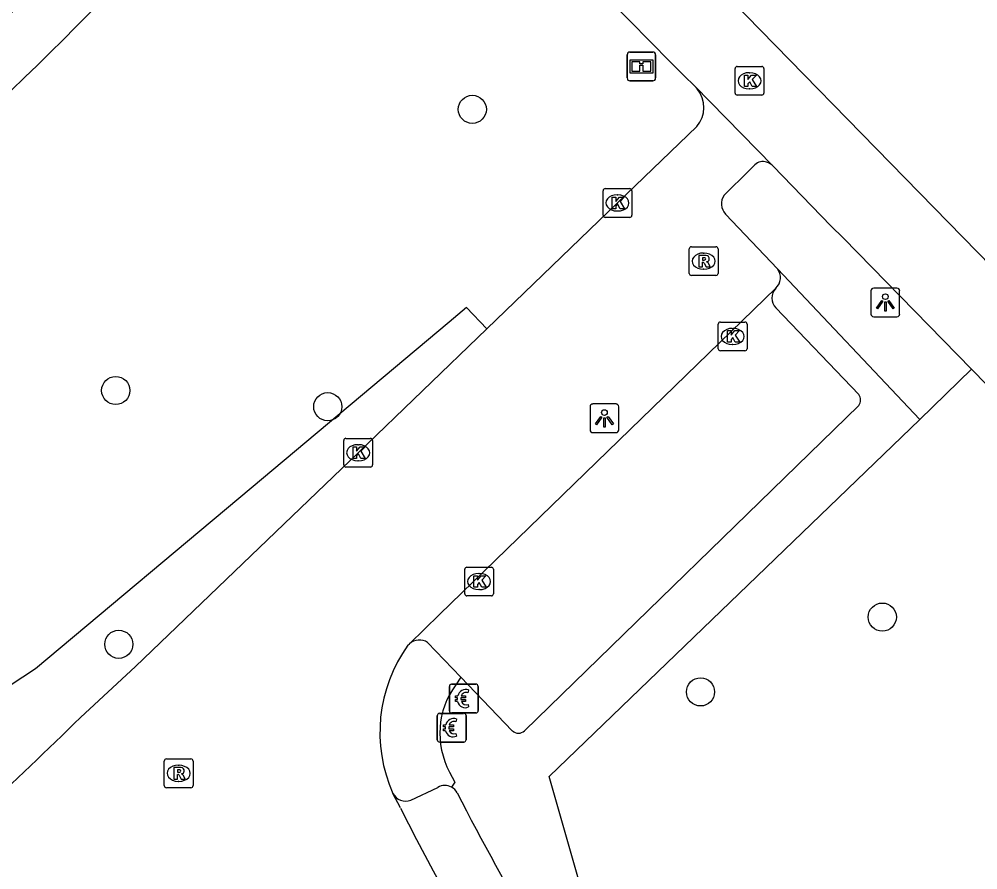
# Model space of a CAD drawing. Extents: x 161402 to 161933, y 381650 to 382313.
# Drawn here: x 161687.35 to 161720.67, y 382152.18 to 382181.75 of the extents above; entities that cross this region are included whole.
import ezdxf

# ---------------------------------------------------------------- set-up
doc = ezdxf.new("R2010")
doc.units = 0
for name, color, linetype in [('IMGEO_Betaalautomaat', 7, 'Continuous'), ('IMGEO_Boom', 7, 'Continuous'), ('IMGEO_Fietspad_open', 7, 'Continuous'), ('IMGEO_Groenvoorziening', 7, 'Continuous'), ('IMGEO_Informatiebord', 7, 'Continuous'), ('IMGEO_Kolk', 7, 'Continuous'), ('IMGEO_Lichtpunt', 7, 'Continuous'), ('IMGEO_Parkeervlak_open', 7, 'Continuous'), ('IMGEO_Rijbaan_lokaal_gesloten', 7, 'Continuous'), ('IMGEO_Rioolput', 7, 'Continuous'), ('IMGEO_Verkeerseiland_open', 7, 'Continuous'), ('IMGEO_Voetpad_open', 7, 'Continuous')]:
    doc.layers.add(name, color=color, linetype=linetype)

msp = doc.modelspace()

# ---------------------------------------------------------------- linework, layer by layer
at = {"layer": 'IMGEO_Betaalautomaat'}
for p, q in [((161702.302, 382157.711), (161702.302, 382158.552)), ((161702.302, 382158.552), (161702.302, 382157.711)), ((161702.377, 382158.635), (161703.218, 382158.635)), ((161703.218, 382158.635), (161702.377, 382158.635)), ((161703.301, 382158.561), (161703.301, 382157.72)), ((161703.301, 382157.72), (161703.301, 382158.561)), ((161702.964, 382158.44), (161702.947, 382158.34)), ((161702.585, 382158.099), (161702.585, 382158.167)), ((161702.706, 382158.167), (161702.706, 382158.099)), ((161702.951, 382157.934), (161702.973, 382157.847)), ((161701.883, 382156.699), (161701.883, 382157.54)), ((161701.883, 382157.54), (161701.883, 382156.699)), ((161701.958, 382157.623), (161702.799, 382157.623)), ((161702.799, 382157.623), (161701.958, 382157.623)), ((161703.227, 382157.636), (161702.386, 382157.636)), ((161702.386, 382157.636), (161703.227, 382157.636)), ((161702.882, 382157.549), (161702.882, 382156.708)), ((161702.882, 382156.708), (161702.882, 382157.549)), ((161702.545, 382157.428), (161702.528, 382157.328)), ((161702.166, 382157.087), (161702.166, 382157.155)), ((161702.287, 382157.155), (161702.287, 382157.087)), ((161702.532, 382156.922), (161702.554, 382156.835)), ((161702.808, 382156.624), (161701.967, 382156.624)), ((161701.967, 382156.624), (161702.808, 382156.624))]:
    msp.add_line(p, q, dxfattribs=at)
for points in [[(161702.585, 382158.167), (161702.516, 382158.167), (161702.516, 382158.236), (161702.595, 382158.236)], [(161702.717, 382158.236), (161702.864, 382158.236), (161702.864, 382158.167), (161702.706, 382158.167)], [(161702.59, 382158.03), (161702.516, 382158.03), (161702.516, 382158.099), (161702.585, 382158.099)], [(161702.706, 382158.099), (161702.864, 382158.099), (161702.864, 382158.03), (161702.72, 382158.03)], [(161702.166, 382157.155), (161702.097, 382157.155), (161702.097, 382157.224), (161702.176, 382157.224)], [(161702.298, 382157.224), (161702.445, 382157.224), (161702.445, 382157.155), (161702.287, 382157.155)], [(161702.171, 382157.018), (161702.097, 382157.018), (161702.097, 382157.087), (161702.166, 382157.087)], [(161702.287, 382157.087), (161702.445, 382157.087), (161702.445, 382157.018), (161702.301, 382157.018)]]:
    msp.add_lwpolyline(points, dxfattribs=at)
for centre, radius, start, end in [((161702.38, 382158.558), 0.0779, 92.4484, 184.2845), ((161702.38, 382158.558), 0.0779, 92.4484, 184.2845), ((161703.224, 382158.558), 0.0779, 2.4484, 94.2845), ((161703.224, 382158.558), 0.0779, 2.4484, 94.2845), ((161702.878, 382158.16), 0.293, 73.014, 165.0139), ((161702.884, 382158.173), 0.179, 69.3236, 159.5683), ((161702.851, 382158.085), 0.267, 191.8096, 297.0389), ((161702.884, 382158.1), 0.179, 202.7625, 291.8693), ((161701.961, 382157.546), 0.0779, 92.4484, 184.2845), ((161701.961, 382157.546), 0.0779, 92.4484, 184.2845), ((161702.38, 382157.714), 0.0779, 182.4484, 274.2845), ((161702.38, 382157.714), 0.0779, 182.4484, 274.2845), ((161702.805, 382157.546), 0.0779, 2.4484, 94.2845), ((161702.805, 382157.546), 0.0779, 2.4484, 94.2845), ((161703.224, 382157.714), 0.0779, 272.4484, 4.2845), ((161703.224, 382157.714), 0.0779, 272.4484, 4.2845), ((161702.459, 382157.148), 0.293, 73.014, 165.0139), ((161702.465, 382157.161), 0.179, 69.3236, 159.5683), ((161702.432, 382157.073), 0.267, 191.8096, 297.0389), ((161702.465, 382157.088), 0.179, 202.7625, 291.8693), ((161701.961, 382156.702), 0.0779, 182.4484, 274.2845), ((161701.961, 382156.702), 0.0779, 182.4484, 274.2845), ((161702.805, 382156.702), 0.0779, 272.4484, 4.2845), ((161702.805, 382156.702), 0.0779, 272.4484, 4.2845)]:
    msp.add_arc(centre, radius, start, end, dxfattribs=at)
at = {"layer": 'IMGEO_Boom'}
for centre in [(161703.1, 382178.617), (161690.709, 382168.845), (161698.077, 382168.282), (161717.346, 382160.968), (161690.816, 382160.022), (161711.029, 382158.368)]:
    msp.add_circle(centre, 0.489, dxfattribs=at)
at = {"layer": 'IMGEO_Fietspad_open'}
for centre, radius, start, end in [((161610.052, 382260.44), 107.665, 305.77231, 316.20072), ((161609.744, 382261.017), 110.596, 305.76448, 315.97187)]:
    msp.add_arc(centre, radius, start, end, dxfattribs=at)
at = {"layer": 'IMGEO_Groenvoorziening'}
for points in [[(161718.648, 382167.837), (161713.7, 382173.074)], [(161703.606, 382170.992), (161702.903, 382171.726), (161702.299, 382171.22), (161695.415, 382165.448), (161687.926, 382159.17), (161678.507, 382152.98), (161678.638, 382150.976), (161676.296, 382149.1), (161669.4, 382148.169), (161664.367, 382144.903), (161668.17, 382139.043)], [(161720.442, 382169.591), (161718.648, 382167.837)], [(161710.232, 382147.786), (161707.185, 382150.486), (161705.768, 382155.422), (161718.648, 382167.837)]]:
    msp.add_lwpolyline(points, dxfattribs=at)
at = {"layer": 'IMGEO_Informatiebord'}
for p, q in [((161708.579, 382180.608), (161709.369, 382180.608)), ((161709.369, 382180.608), (161708.579, 382180.608)), ((161708.479, 382179.708), (161708.479, 382180.508)), ((161708.479, 382180.508), (161708.479, 382179.708)), ((161709.469, 382180.508), (161709.469, 382179.708)), ((161709.469, 382179.708), (161709.469, 382180.508)), ((161709.369, 382179.608), (161708.579, 382179.608)), ((161708.579, 382179.608), (161709.369, 382179.608))]:
    msp.add_line(p, q, dxfattribs=at)
for points in [[(161708.58, 382180.34), (161709.368, 382180.34), (161709.368, 382179.876), (161708.58, 382179.876), (161708.58, 382180.34)], [(161708.645, 382180.275), (161708.645, 382179.941), (161708.92, 382179.941), (161708.921, 382180.154), (161709.025, 382180.155), (161709.026, 382179.941), (161709.303, 382179.941), (161709.303, 382180.275), (161709.027, 382180.275), (161709.027, 382180.195), (161708.921, 382180.195), (161708.921, 382180.275), (161708.645, 382180.275)]]:
    msp.add_lwpolyline(points, dxfattribs=at)
for centre, start, end in [((161708.579, 382180.508), 90, 180), ((161708.579, 382180.508), 90, 180), ((161709.369, 382180.508), 0, 90), ((161709.369, 382180.508), 360, 90), ((161708.579, 382179.708), 180, 270), ((161708.579, 382179.708), 180, 270), ((161709.369, 382179.708), 270, 0), ((161709.369, 382179.708), 270, 0)]:
    msp.add_arc(centre, 0.1, start, end, dxfattribs=at)
at = {"layer": 'IMGEO_Kolk'}
for p, q in [((161712.232, 382179.185), (161712.232, 382180.037)), ((161712.307, 382180.111), (161713.159, 382180.111)), ((161712.72, 382179.891), (161712.745, 382179.891)), ((161713.233, 382180.037), (161713.233, 382179.185)), ((161712.743, 382179.331), (161712.718, 382179.331)), ((161713.159, 382179.111), (161712.307, 382179.111)), ((161707.717, 382175.864), (161708.569, 382175.864)), ((161707.642, 382174.938), (161707.642, 382175.79)), ((161708.13, 382175.644), (161708.155, 382175.644)), ((161708.643, 382175.79), (161708.643, 382174.938)), ((161708.569, 382174.864), (161707.717, 382174.864)), ((161708.153, 382175.084), (161708.128, 382175.084)), ((161711.721, 382171.225), (161712.573, 382171.225)), ((161711.646, 382170.299), (161711.646, 382171.151)), ((161712.134, 382171.005), (161712.159, 382171.005)), ((161712.647, 382171.151), (161712.647, 382170.299)), ((161712.573, 382170.225), (161711.721, 382170.225)), ((161712.157, 382170.445), (161712.132, 382170.445)), ((161698.633, 382166.256), (161698.633, 382167.108)), ((161698.708, 382167.182), (161699.56, 382167.182)), ((161699.121, 382166.962), (161699.146, 382166.962)), ((161699.634, 382167.108), (161699.634, 382166.256)), ((161699.144, 382166.402), (161699.119, 382166.402)), ((161699.56, 382166.182), (161698.708, 382166.182)), ((161702.835, 382161.778), (161702.835, 382162.63)), ((161702.91, 382162.704), (161703.762, 382162.704)), ((161703.836, 382162.63), (161703.836, 382161.778)), ((161703.323, 382162.484), (161703.348, 382162.484)), ((161703.346, 382161.924), (161703.321, 382161.924)), ((161703.762, 382161.704), (161702.91, 382161.704))]:
    msp.add_line(p, q, dxfattribs=at)
for points in [[(161712.232, 382179.185), (161712.232, 382180.037)], [(161712.307, 382180.111), (161713.159, 382180.111)], [(161713.233, 382180.037), (161713.233, 382179.185)], [(161712.553, 382179.811), (161712.676, 382179.811), (161712.676, 382179.66), (161712.806, 382179.811), (161712.97, 382179.811), (161712.824, 382179.66), (161712.977, 382179.411), (161712.825, 382179.411), (161712.74, 382179.575), (161712.676, 382179.508), (161712.676, 382179.411), (161712.553, 382179.411), (161712.553, 382179.811)], [(161713.159, 382179.111), (161712.307, 382179.111)], [(161707.717, 382175.864), (161708.569, 382175.864)], [(161707.642, 382174.938), (161707.642, 382175.79)], [(161707.963, 382175.564), (161708.086, 382175.564), (161708.086, 382175.413), (161708.216, 382175.564), (161708.38, 382175.564), (161708.234, 382175.413), (161708.387, 382175.164), (161708.235, 382175.164), (161708.15, 382175.328), (161708.086, 382175.261), (161708.086, 382175.164), (161707.963, 382175.164), (161707.963, 382175.564)], [(161708.643, 382175.79), (161708.643, 382174.938)], [(161708.569, 382174.864), (161707.717, 382174.864)], [(161711.721, 382171.225), (161712.573, 382171.225)], [(161711.646, 382170.299), (161711.646, 382171.151)], [(161711.967, 382170.925), (161712.09, 382170.925), (161712.09, 382170.774), (161712.22, 382170.925), (161712.384, 382170.925), (161712.238, 382170.774), (161712.391, 382170.525), (161712.239, 382170.525), (161712.154, 382170.689), (161712.09, 382170.622), (161712.09, 382170.525), (161711.967, 382170.525), (161711.967, 382170.925)], [(161712.647, 382171.151), (161712.647, 382170.299)], [(161712.573, 382170.225), (161711.721, 382170.225)], [(161698.633, 382166.256), (161698.633, 382167.108)], [(161698.708, 382167.182), (161699.56, 382167.182)], [(161698.954, 382166.882), (161699.077, 382166.882), (161699.077, 382166.731), (161699.207, 382166.882), (161699.371, 382166.882), (161699.225, 382166.731), (161699.378, 382166.482), (161699.226, 382166.482), (161699.141, 382166.646), (161699.077, 382166.579), (161699.077, 382166.482), (161698.954, 382166.482), (161698.954, 382166.882)], [(161699.634, 382167.108), (161699.634, 382166.256)], [(161699.56, 382166.182), (161698.708, 382166.182)], [(161702.835, 382161.778), (161702.835, 382162.63)], [(161702.91, 382162.704), (161703.762, 382162.704)], [(161703.836, 382162.63), (161703.836, 382161.778)], [(161703.156, 382162.404), (161703.279, 382162.404), (161703.279, 382162.253), (161703.409, 382162.404), (161703.573, 382162.404), (161703.427, 382162.253), (161703.58, 382162.004), (161703.428, 382162.004), (161703.343, 382162.168), (161703.279, 382162.101), (161703.279, 382162.004), (161703.156, 382162.004), (161703.156, 382162.404)], [(161703.762, 382161.704), (161702.91, 382161.704)]]:
    msp.add_lwpolyline(points, dxfattribs=at)
for centre, start, end in [((161712.309, 382180.035), 91.552, 178.448), ((161712.309, 382180.035), 91.552, 178.448), ((161713.157, 382180.035), 1.552, 88.448), ((161713.157, 382180.035), 1.552, 88.448), ((161712.309, 382179.187), 181.552, 268.448), ((161712.309, 382179.187), 181.552, 268.448), ((161713.157, 382179.187), 271.552, 358.448), ((161713.157, 382179.187), 271.552, 358.448), ((161707.719, 382175.788), 91.552, 178.448), ((161707.719, 382175.788), 91.552, 178.448), ((161708.567, 382175.788), 1.552, 88.448), ((161708.567, 382175.788), 1.552, 88.448), ((161707.719, 382174.94), 181.552, 268.448), ((161707.719, 382174.94), 181.552, 268.448), ((161708.567, 382174.94), 271.552, 358.448), ((161708.567, 382174.94), 271.552, 358.448), ((161711.723, 382171.149), 91.552, 178.448), ((161711.723, 382171.149), 91.552, 178.448), ((161712.571, 382171.149), 1.552, 88.448), ((161712.571, 382171.149), 1.552, 88.448), ((161711.723, 382170.301), 181.552, 268.448), ((161711.723, 382170.301), 181.552, 268.448), ((161712.571, 382170.301), 271.552, 358.448), ((161712.571, 382170.301), 271.552, 358.448), ((161698.71, 382167.106), 91.552, 178.448), ((161698.71, 382167.106), 91.552, 178.448), ((161699.558, 382167.106), 1.552, 88.448), ((161699.558, 382167.106), 1.552, 88.448), ((161698.71, 382166.258), 181.552, 268.448), ((161698.71, 382166.258), 181.552, 268.448), ((161699.558, 382166.258), 271.552, 358.448), ((161699.558, 382166.258), 271.552, 358.448), ((161702.912, 382162.628), 91.552, 178.448), ((161702.912, 382162.628), 91.552, 178.448), ((161703.76, 382162.628), 1.552, 88.448), ((161703.76, 382162.628), 1.552, 88.448), ((161702.912, 382161.78), 181.552, 268.448), ((161702.912, 382161.78), 181.552, 268.448), ((161703.76, 382161.78), 271.552, 358.448), ((161703.76, 382161.78), 271.552, 358.448)]:
    msp.add_arc(centre, 0.0765, start, end, dxfattribs=at)
for centre, major_axis, ratio, start_param, end_param in [((161712.719, 382179.611), (-0.387, 0.002), 0.722429, 4.712389, 7.853982), ((161712.744, 382179.611), (-0.39, 0.002), 0.717154, 1.570796, 4.712389), ((161708.129, 382175.364), (-0.387, 0.002), 0.722429, 4.712389, 7.853982), ((161708.154, 382175.364), (-0.39, 0.002), 0.717154, 1.570796, 4.712389), ((161712.133, 382170.725), (-0.387, 0.002), 0.722429, 4.712389, 7.853982), ((161712.158, 382170.725), (-0.39, 0.002), 0.717154, 1.570796, 4.712389), ((161699.12, 382166.682), (-0.387, 0.002), 0.722429, 4.712389, 7.853982), ((161699.145, 382166.682), (-0.39, 0.002), 0.717154, 1.570796, 4.712389), ((161703.322, 382162.204), (-0.387, 0.002), 0.722429, 4.712389, 7.853982), ((161703.347, 382162.204), (-0.39, 0.002), 0.717154, 1.570796, 4.712389)]:
    msp.add_ellipse(centre, major_axis=major_axis, ratio=ratio, start_param=start_param, end_param=end_param, dxfattribs=at)
at = {"layer": 'IMGEO_Lichtpunt'}
for p, q in [((161716.953, 382172.309), (161716.953, 382171.502)), ((161716.953, 382172.309), (161716.953, 382171.502)), ((161717.855, 382172.404), (161717.047, 382172.404)), ((161717.855, 382172.404), (161717.047, 382172.404)), ((161717.949, 382171.502), (161717.949, 382172.309)), ((161717.949, 382171.502), (161717.949, 382172.309)), ((161717.047, 382171.408), (161717.855, 382171.408)), ((161717.047, 382171.408), (161717.855, 382171.408)), ((161707.192, 382168.281), (161707.192, 382167.474)), ((161707.192, 382168.281), (161707.192, 382167.474)), ((161708.094, 382168.376), (161707.286, 382168.376)), ((161708.094, 382168.376), (161707.286, 382168.376)), ((161708.188, 382167.474), (161708.188, 382168.281)), ((161708.188, 382167.474), (161708.188, 382168.281)), ((161707.286, 382167.38), (161708.094, 382167.38)), ((161707.286, 382167.38), (161708.094, 382167.38))]:
    msp.add_line(p, q, dxfattribs=at)
for points in [[(161717.327, 382171.973), (161717.366, 382171.945), (161717.178, 382171.683), (161717.14, 382171.71), (161717.327, 382171.973)], [(161717.429, 382171.925), (161717.476, 382171.925), (161717.476, 382171.603), (161717.429, 382171.603), (161717.429, 382171.925)], [(161717.539, 382171.945), (161717.577, 382171.972), (161717.764, 382171.71), (161717.725, 382171.682), (161717.539, 382171.945)], [(161707.566, 382167.945), (161707.605, 382167.917), (161707.417, 382167.655), (161707.379, 382167.682), (161707.566, 382167.945)], [(161707.668, 382167.897), (161707.715, 382167.897), (161707.715, 382167.575), (161707.668, 382167.575), (161707.668, 382167.897)], [(161707.778, 382167.917), (161707.816, 382167.944), (161708.003, 382167.682), (161707.964, 382167.654), (161707.778, 382167.917)]]:
    msp.add_lwpolyline(points, dxfattribs=at)
for centre in [(161717.452, 382172.107), (161707.691, 382168.079)]:
    msp.add_circle(centre, 0.0994, dxfattribs=at)
for centre, start, end in [((161717.047, 382172.309), 90, 180), ((161717.047, 382172.309), 90, 180), ((161717.855, 382172.309), 0, 90), ((161717.855, 382172.309), 0, 90), ((161717.047, 382171.502), 180, 270), ((161717.047, 382171.502), 180, 270), ((161717.855, 382171.502), 270, 0), ((161717.855, 382171.502), 270, 360), ((161707.286, 382168.281), 90, 180), ((161707.286, 382168.281), 90, 180), ((161708.094, 382168.281), 0, 90), ((161708.094, 382168.281), 0, 90), ((161707.286, 382167.474), 180, 270), ((161707.286, 382167.474), 180, 270), ((161708.094, 382167.474), 270, 0), ((161708.094, 382167.474), 270, 360)]:
    msp.add_arc(centre, 0.0946, start, end, dxfattribs=at)
at = {"layer": 'IMGEO_Parkeervlak_open'}
for points in [[(161713.651, 382171.717), (161716.528, 382168.708)], [(161716.526, 382168.326), (161704.913, 382157.02)], [(161702.705, 382158.876), (161701.543, 382160.084)], [(161704.49, 382157.02), (161702.705, 382158.876)], [(161700.964, 382154.601), (161701.898, 382155.049)]]:
    msp.add_lwpolyline(points, dxfattribs=at)
for centre, radius, start, end in [((161714.013, 382172.064), 0.501, 137.4957, 223.8405), ((161716.279, 382168.518), 0.313, 322.1443, 37.2558), ((161701.256, 382159.661), 0.511, 55.8033, 131.6792), ((161704.702, 382157.232), 0.299, 225.0156, 314.9844), ((161702.145, 382154.621), 0.494, 61.7184, 119.9491), ((161702.137, 382154.621), 0.497, 29.0724, 60.9276), ((161700.791, 382155.078), 0.508, 208.0052, 289.8951), ((161775.282, 382191.898), 81.599, 206.99176, 215.00299)]:
    msp.add_arc(centre, radius, start, end, dxfattribs=at)
at = {"layer": 'IMGEO_Rijbaan_lokaal_gesloten'}
for points in [[(161713.556, 382176.643), (161710.82, 382179.437)], [(161710.82, 382179.437), (161710.913, 382179.334)], [(161710.9, 382178.02), (161708.143, 382175.364), (161703.606, 382170.992)], [(161711.849, 382175.63), (161712.719, 382176.489), (161712.92, 382176.687)], [(161713.7, 382173.074), (161711.9, 382174.979)], [(161700.916, 382160.043), (161701.961, 382161.054), (161713.643, 382172.403)], [(161703.606, 382170.992), (161699.134, 382166.682), (161691.391, 382159.25), (161689.483, 382157.477)], [(161700.863, 382159.996), (161700.916, 382160.043)], [(161700.605, 382154.333), (161700.343, 382154.84)]]:
    msp.add_lwpolyline(points, dxfattribs=at)
for centre, radius, start, end in [((161535.498, 382339.885), 212.859, 309.61126, 315.82773), ((161710.126, 382178.685), 1.02, 319.3462, 39.5201), ((161713.19, 382176.443), 0.364, 67.8448, 137.8975), ((161713.161, 382176.242), 0.563, 45.3927, 72.827), ((161712.285, 382175.337), 0.526, 146.0952, 222.8638), ((161713.322, 382172.768), 0.486, 311.2783, 39.0107), ((161705.092, 382156.965), 5.203, 144.3716, 204.1104), ((161516.254, 382334.874), 247.948, 312.0848, 314.31888), ((161774.455, 382191.33), 82.599, 206.61006, 220.23654)]:
    msp.add_arc(centre, radius, start, end, dxfattribs=at)
at = {"layer": 'IMGEO_Rioolput'}
for p, q in [((161710.639, 382172.917), (161710.639, 382173.769)), ((161710.714, 382173.843), (161711.566, 382173.843)), ((161711.127, 382173.623), (161711.152, 382173.623)), ((161711.64, 382173.769), (161711.64, 382172.917)), ((161711.15, 382173.063), (161711.125, 382173.063)), ((161711.566, 382172.843), (161710.714, 382172.843)), ((161692.395, 382155.113), (161692.395, 382155.965)), ((161692.47, 382156.039), (161693.322, 382156.039)), ((161693.396, 382155.965), (161693.396, 382155.113)), ((161692.883, 382155.819), (161692.908, 382155.819)), ((161692.906, 382155.259), (161692.881, 382155.259)), ((161693.322, 382155.039), (161692.47, 382155.039))]:
    msp.add_line(p, q, dxfattribs=at)
for points in [[(161710.639, 382172.917), (161710.639, 382173.769)], [(161710.714, 382173.843), (161711.566, 382173.843)], [(161711.228, 382173.541), (161710.976, 382173.543), (161710.976, 382173.143)], [(161711.64, 382173.769), (161711.64, 382172.917)], [(161710.976, 382173.143), (161711.1, 382173.143), (161711.1, 382173.305), (161711.111, 382173.305)], [(161711.154, 382173.462), (161711.1, 382173.462), (161711.1, 382173.381)], [(161711.1, 382173.381), (161711.152, 382173.381)], [(161711.158, 382173.276), (161711.229, 382173.143), (161711.369, 382173.143), (161711.304, 382173.269)], [(161711.566, 382172.843), (161710.714, 382172.843)], [(161692.395, 382155.113), (161692.395, 382155.965)], [(161692.47, 382156.039), (161693.322, 382156.039)], [(161693.396, 382155.965), (161693.396, 382155.113)], [(161692.984, 382155.737), (161692.732, 382155.739), (161692.732, 382155.339)], [(161692.91, 382155.658), (161692.856, 382155.658), (161692.856, 382155.577)], [(161692.856, 382155.577), (161692.908, 382155.577)], [(161692.732, 382155.339), (161692.856, 382155.339), (161692.856, 382155.501), (161692.867, 382155.501)], [(161692.914, 382155.472), (161692.985, 382155.339), (161693.125, 382155.339), (161693.06, 382155.465)], [(161693.322, 382155.039), (161692.47, 382155.039)]]:
    msp.add_lwpolyline(points, dxfattribs=at)
for centre, radius, start, end in [((161710.716, 382173.767), 0.0765, 91.552, 178.448), ((161710.716, 382173.767), 0.0765, 91.552, 178.448), ((161711.227, 382173.431), 0.109, 350.3612, 89.416), ((161711.564, 382173.767), 0.0765, 1.552, 88.448), ((161711.564, 382173.767), 0.0765, 1.552, 88.448), ((161711.11, 382173.252), 0.0533, 26.0293, 88.6989), ((161711.136, 382173.57), 0.19, 274.7715, 282.9687), ((161711.16, 382173.366), 0.0964, 77.0061, 93.1865), ((161711.174, 382173.423), 0.0378, 276.6634, 79.6772), ((161711.225, 382173.431), 0.112, 277.5842, 350.9817), ((161711.209, 382173.216), 0.108, 29.5134, 73.7905), ((161710.716, 382172.919), 0.0765, 181.552, 268.448), ((161710.716, 382172.919), 0.0765, 181.552, 268.448), ((161711.564, 382172.919), 0.0765, 271.552, 358.448), ((161711.564, 382172.919), 0.0765, 271.552, 358.448), ((161692.472, 382155.963), 0.0765, 91.552, 178.448), ((161692.472, 382155.963), 0.0765, 91.552, 178.448), ((161693.32, 382155.963), 0.0765, 1.552, 88.448), ((161693.32, 382155.963), 0.0765, 1.552, 88.448), ((161692.892, 382155.766), 0.19, 274.7715, 282.9687), ((161692.916, 382155.562), 0.0964, 77.0061, 93.1865), ((161692.93, 382155.619), 0.0378, 276.6634, 79.6772), ((161692.983, 382155.627), 0.109, 350.3612, 89.416), ((161692.981, 382155.627), 0.112, 277.5842, 350.9817), ((161692.866, 382155.448), 0.0533, 26.0293, 88.6989), ((161692.965, 382155.412), 0.108, 29.5134, 73.7905), ((161692.472, 382155.115), 0.0765, 181.552, 268.448), ((161692.472, 382155.115), 0.0765, 181.552, 268.448), ((161693.32, 382155.115), 0.0765, 271.552, 358.448), ((161693.32, 382155.115), 0.0765, 271.552, 358.448)]:
    msp.add_arc(centre, radius, start, end, dxfattribs=at)
for centre, major_axis, ratio, start_param, end_param in [((161711.126, 382173.343), (-0.387, 0.002), 0.722429, 4.712389, 7.853982), ((161711.151, 382173.343), (-0.39, 0.002), 0.717154, 1.570796, 4.712389), ((161692.882, 382155.539), (-0.387, 0.002), 0.722429, 4.712389, 7.853982), ((161692.907, 382155.539), (-0.39, 0.002), 0.717154, 1.570796, 4.712389)]:
    msp.add_ellipse(centre, major_axis=major_axis, ratio=ratio, start_param=start_param, end_param=end_param, dxfattribs=at)
at = {"layer": 'IMGEO_Verkeerseiland_open'}
for points in [[(161702.705, 382158.876), (161702.524, 382158.614)], [(161702.311, 382155.583), (161702.489, 382155.226), (161702.379, 382155.056)]]:
    msp.add_lwpolyline(points, dxfattribs=at)
msp.add_arc((161704.812, 382156.93), 2.841, 143.6527, 208.3078, dxfattribs=at)
at = {"layer": 'IMGEO_Voetpad_open'}
for points in [[(161710.82, 382179.437), (161710.463, 382179.785), (161709.983, 382180.263), (161707.862, 382182.415), (161705.138, 382185.225)], [(161712.113, 382182.395), (161725.159, 382169.045)], [(161720.442, 382169.591), (161715.996, 382174.137), (161715.56, 382174.57), (161713.556, 382176.643)], [(161734.284, 382155.436), (161720.442, 382169.591)]]:
    msp.add_lwpolyline(points, dxfattribs=at)
msp.add_arc((161611.861, 382258.34), 109.122, 305.67199, 316.21436, dxfattribs=at)

doc.saveas('drawing.dxf')
